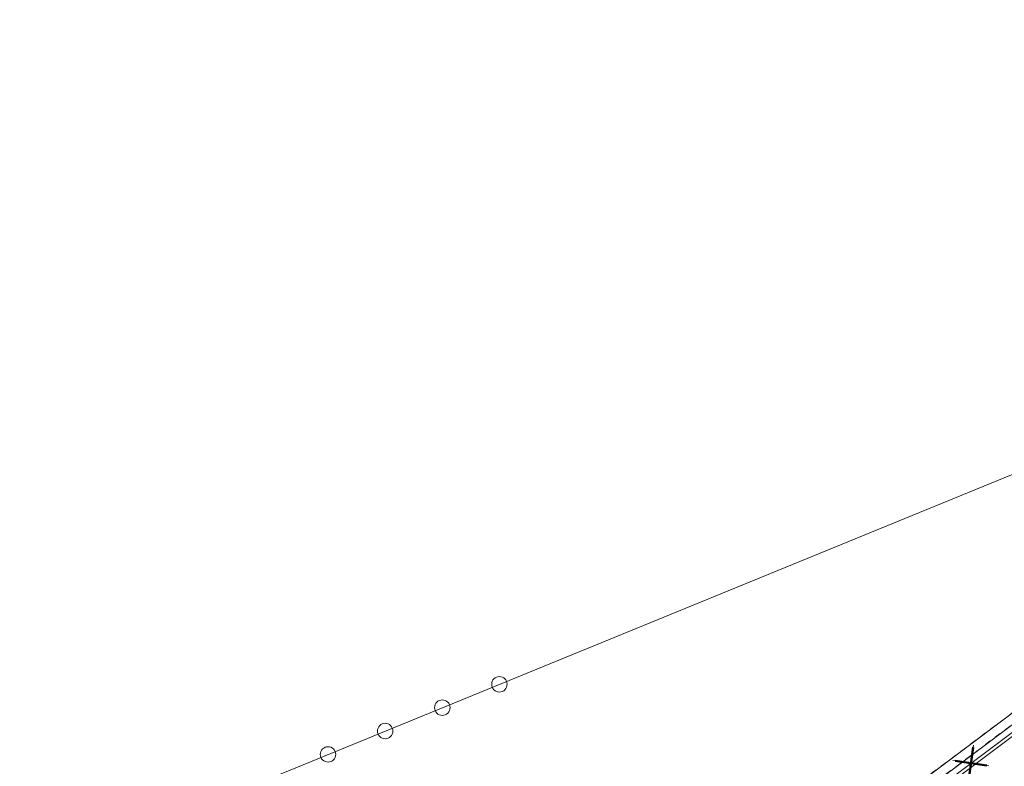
# Model space of a CAD drawing. Header units: metres. Extents: x -502 to 161, y -108 to 174.
# Tile 274 of 656: x -238 to -223, y 10 to 23. Entities that reach past the tile are written whole.
import ezdxf

# ---------------------------------------------------------------- set-up
doc = ezdxf.new("R2010")
doc.units = ezdxf.units.M
doc.header["$LTSCALE"] = 0.1
doc.linetypes.add('2-1', pattern=[0.17, 0.06, -0.025, 0.06, -0.025])
for name, color, linetype in [('BRI31-005.05-5p02-Koordinierung Lageplan 4. BA ZOB West 2022-06-15', 7, 'Continuous'), ('BRI31-005.06-5f07-Koordinierung Lageplan 4. BA ZOB Fernbusbahnh', 7, 'Continuous'), ('BRI31-005.07-5f08-Koordinierung Lageplan 4. BA Radstation - Seeterrasse 2023-05-31', 7, 'Continuous')]:
    doc.layers.add(name, color=color, linetype=linetype)

# ---------------------------------------------------------------- blocks, each defined once
blk = doc.blocks.new('1016')
at = {"color": 7, "linetype": 'Continuous', "lineweight": 9, "transparency": 33554687}
for p, q in [((0.703072, 0.277444), (1.257444, -0.276928)), ((1.257444, 0.277444), (0.703072, -0.276928))]:
    blk.add_line(p, q, dxfattribs=at)
at = {"color": 2, "linetype": 'Continuous', "lineweight": 20, "true_color": 0xffff00, "transparency": 33554687}
for p, q in [((1.212401, 0.25319), (0.727326, -0.231885)), ((0.727326, 0.232401), (1.212401, -0.252674)), ((0.748114, 0.25319), (1.23319, -0.231885)), ((1.23319, 0.232401), (0.748114, -0.252674))]:
    blk.add_line(p, q, dxfattribs=at)
blk = doc.blocks.new('9141')
at = {"color": 7, "linetype": 'Continuous', "lineweight": 9, "transparency": 33554687}
blk.add_circle((0, 0), 0.25, dxfattribs=at)

msp = doc.modelspace()

# ---------------------------------------------------------------- linework, layer by layer
at = {"layer": 'BRI31-005.05-5p02-Koordinierung Lageplan 4. BA ZOB West 2022-06-15', "color": 255, "linetype": 'Continuous', "lineweight": 13, "transparency": 33554687, "flags": 128}
msp.add_lwpolyline([(-181.694, 38.893, 0.054139), (-198.436, 28.965), (-236.591, 0.344), (-264.067, -20.267), (-264.067, -20.267, -0.045833), (-278.968, -29.442), (-278.968, -29.442), (-281.731, -30.811), (-281.731, -30.811, -0.047348), (-316.383, -43.703), (-316.383, -43.703, 0.090587), (-332.98, -51.565, -0.025816), (-337.225, -54.294)], format="xyb", dxfattribs=at)
at = {"layer": 'BRI31-005.06-5f07-Koordinierung Lageplan 4. BA ZOB Fernbusbahnh', "color": 4, "linetype": 'Continuous', "lineweight": 13, "true_color": 0x00ffff, "transparency": 33554687}
msp.add_line((-211.282, 19.713), (-244.424, 6.148, 320.026), dxfattribs=at)
at = {"layer": 'BRI31-005.06-5f07-Koordinierung Lageplan 4. BA ZOB Fernbusbahnh', "color": 7, "linetype": 'Continuous', "lineweight": 13, "transparency": 33554687, "flags": 128}
for points in [[(-337.053, -53.906), (-337.053, -53.906, 0.024076), (-333.124, -51.36), (-333.124, -51.36, -0.090571), (-316.448, -43.461, 0.047347), (-281.841, -30.587), (-279.077, -29.218, 0.045809), (-264.224, -20.071), (-198.594, 29.158, -0.054812), (-181.586, 39.217), (-181.586, 39.217, -0.038475), (-159.177, 47.336), (-159.177, 47.336, 0.039395), (-137.757, 55.141), (-137.192, 55.4), (-137.192, 55.4, 0.064343), (-127.446, 61.52), (-127.446, 61.52), (-122.571, 65.536, -0.170872), (-88.33, 78.059), (-82.282, 78.436), (-80.567, 79.709), (-70.98, 86.821), (-68.555, 87.666)], [(-279.011, -29.352, 0.045809), (-264.134, -20.191), (-198.504, 29.038), (-198.504, 29.038, -0.054812), (-181.524, 39.08), (-181.524, 39.08, -0.038475), (-159.137, 47.192), (-159.137, 47.192, 0.039395), (-137.695, 55.004), (-137.695, 55.004), (-137.129, 55.264, 0.064344), (-127.35, 61.405), (-122.476, 65.42), (-122.476, 65.42, -0.17089), (-88.325, 77.909), (-88.325, 77.909), (-82.228, 78.289), (-80.478, 79.588), (-70.909, 86.687), (-68.561, 87.506)]]:
    msp.add_lwpolyline(points, format="xyb", dxfattribs=at)
at = {"layer": 'BRI31-005.06-5f07-Koordinierung Lageplan 4. BA ZOB Fernbusbahnh', "color": 190, "linetype": 'Continuous', "lineweight": 13, "true_color": 0x7f00ff, "transparency": 33554687, "flags": 128}
msp.add_lwpolyline([(-337.2, -54.337, 0.025831), (-332.949, -51.604, -0.090589), (-316.367, -43.75), (-316.367, -43.75, 0.047344), (-281.709, -30.856), (-281.709, -30.856), (-278.944, -29.487), (-278.944, -29.487, 0.045829), (-264.037, -20.307), (-264.037, -20.307), (-198.414, 28.918, -0.054812), (-181.463, 38.943)], format="xyb", dxfattribs=at)
at = {"layer": 'BRI31-005.06-5f07-Koordinierung Lageplan 4. BA ZOB Fernbusbahnh', "color": 255, "linetype": 'Continuous', "lineweight": 9, "transparency": 33554687, "flags": 128}
msp.add_lwpolyline([(-181.694, 38.893, 0.054139), (-198.436, 28.965), (-236.591, 0.344), (-264.067, -20.267), (-264.067, -20.267, -0.045833), (-278.968, -29.442), (-278.968, -29.442), (-281.731, -30.811), (-281.731, -30.811, -0.047348), (-316.383, -43.703), (-316.383, -43.703, 0.090587), (-332.98, -51.565, -0.025816), (-337.225, -54.294)], format="xyb", dxfattribs=at)
at = {"layer": 'BRI31-005.07-5f08-Koordinierung Lageplan 4. BA Radstation - Seeterrasse 2023-05-31', "color": 7, "linetype": '2-1', "lineweight": 13, "transparency": 33554687, "flags": 128}
for points in [[(-337.053, -53.906), (-337.053, -53.906, 0.024076), (-333.124, -51.36), (-333.124, -51.36, -0.090571), (-316.448, -43.461, 0.047347), (-281.841, -30.587), (-279.077, -29.218, 0.045809), (-264.224, -20.071), (-198.594, 29.158, -0.054812), (-181.586, 39.217), (-181.586, 39.217, -0.038475), (-159.177, 47.336), (-159.177, 47.336, 0.039395), (-137.757, 55.141), (-137.192, 55.4), (-137.192, 55.4, 0.064343), (-127.446, 61.52), (-127.446, 61.52), (-122.571, 65.536, -0.170872), (-88.33, 78.059), (-82.282, 78.436), (-80.567, 79.709), (-70.98, 86.821), (-68.555, 87.666)], [(-337.053, -53.906), (-337.053, -53.906, 0.024076), (-333.124, -51.36), (-333.124, -51.36, -0.090571), (-316.448, -43.461, 0.047347), (-281.841, -30.587), (-279.077, -29.218, 0.045809), (-264.224, -20.071), (-198.594, 29.158, -0.054812), (-181.586, 39.217), (-181.586, 39.217, -0.038475), (-159.177, 47.336), (-159.177, 47.336, 0.039395), (-137.757, 55.141), (-137.192, 55.4), (-137.192, 55.4, 0.064343), (-127.446, 61.52), (-127.446, 61.52), (-122.571, 65.536, -0.170872), (-88.33, 78.059), (-82.282, 78.436), (-80.567, 79.709), (-70.98, 86.821), (-68.555, 87.666)], [(-336.978, -54.036), (-336.978, -54.036, 0.024076), (-333.036, -51.482), (-333.036, -51.482, -0.090571), (-316.409, -43.606), (-316.409, -43.606, 0.047348), (-281.775, -30.721), (-281.775, -30.721), (-279.011, -29.352, 0.045809), (-264.134, -20.191), (-198.504, 29.038), (-198.504, 29.038, -0.054812), (-181.524, 39.08), (-181.524, 39.08, -0.038475), (-159.137, 47.192), (-159.137, 47.192, 0.039395), (-137.695, 55.004), (-137.695, 55.004), (-137.129, 55.264, 0.064344), (-127.35, 61.405), (-122.476, 65.42), (-122.476, 65.42, -0.17089), (-88.325, 77.909), (-88.325, 77.909), (-82.228, 78.289), (-80.478, 79.588), (-70.909, 86.687), (-68.561, 87.506)], [(-336.978, -54.036), (-336.978, -54.036, 0.024076), (-333.036, -51.482), (-333.036, -51.482, -0.090571), (-316.409, -43.606), (-316.409, -43.606, 0.047348), (-281.775, -30.721), (-281.775, -30.721), (-279.011, -29.352, 0.045809), (-264.134, -20.191), (-198.504, 29.038), (-198.504, 29.038, -0.054812), (-181.524, 39.08), (-181.524, 39.08, -0.038475), (-159.137, 47.192), (-159.137, 47.192, 0.039395), (-137.695, 55.004), (-137.695, 55.004), (-137.129, 55.264, 0.064344), (-127.35, 61.405), (-122.476, 65.42), (-122.476, 65.42, -0.17089), (-88.325, 77.909), (-88.325, 77.909), (-82.228, 78.289), (-80.478, 79.588), (-70.909, 86.687), (-68.561, 87.506)]]:
    msp.add_lwpolyline(points, format="xyb", dxfattribs=at)

# ---------------------------------------------------------------- block references
at = {"layer": 'BRI31-005.06-5f07-Koordinierung Lageplan 4. BA ZOB Fernbusbahnh', "color": 7, "transparency": 33554687}
for name, p, xscale, yscale, zscale, rotation in [('9141', (-230.717, 11.758), 0.5, 0.5, 0.5, 202.2585479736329), ('9141', (-231.642, 11.38), 0.5, 0.5, 0.5, 202.2585479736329), ('9141', (-232.568, 11.001), 0.5, 0.5, 0.5, 202.2585479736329), ('9141', (-233.493, 10.622), 0.5, 0.5, 0.5, 202.2585479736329), ('1016', (-222.49, 10.922), 0.75, 0.75, 0.75, 216.8740310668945)]:
    msp.add_blockref(name, p, dxfattribs=dict(at, xscale=xscale, yscale=yscale, zscale=zscale, rotation=rotation))

doc.saveas('drawing.dxf')
